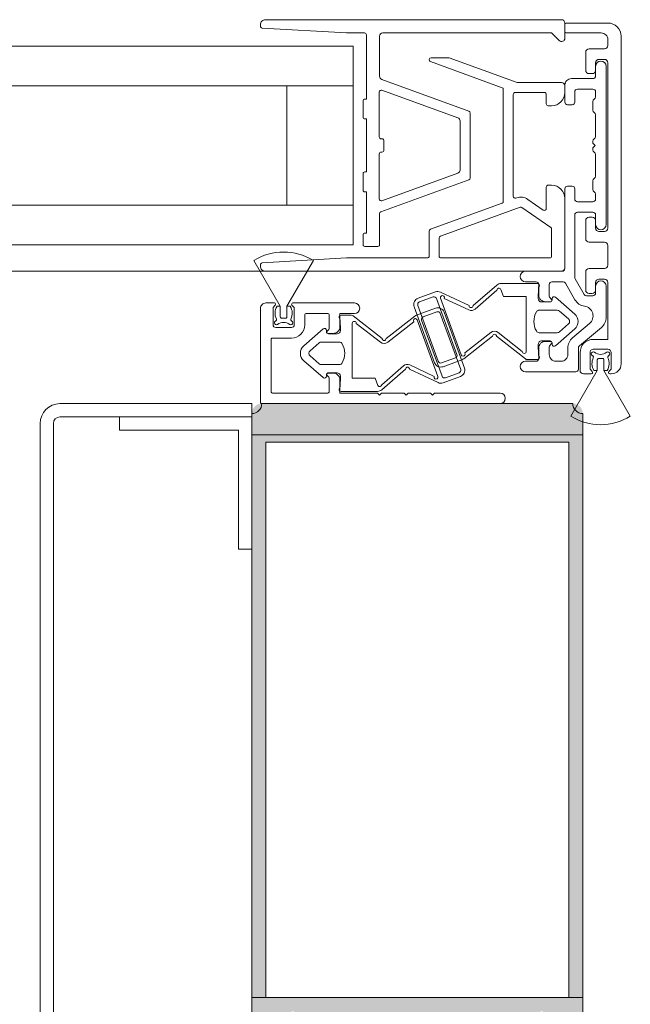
# Model space of a CAD drawing. Header units: metres. Extents: x -3.6 to 84.5, y -11 to 16.8.
# Tile 571 of 656: x 59.4589 to 59.5512, y -0.1197 to 0.029. Entities that reach past the tile are written whole.
import ezdxf

# ---------------------------------------------------------------- set-up
doc = ezdxf.new("R2010")
doc.units = ezdxf.units.M
doc.header["$MEASUREMENT"] = 0
doc.linetypes.add('MITTE', pattern=[0.0508, 0.03175, -0.00635, 0.00635, -0.00635])
doc.layers.add('301 - Elemente.Linie', color=7, linetype='Continuous')
doc.layers.add('302 - Elemente.Schraffur', color=7, linetype='Continuous')

msp = doc.modelspace()

# ---------------------------------------------------------------- hatches: boundary and pattern name
at = {"layer": '302 - Elemente.Schraffur', "linetype": 'Continuous', "lineweight": 5}
h = msp.add_hatch(color=7, dxfattribs=at)
h.paths.add_polyline_path([(59.49399, -0.134), (59.49589, -0.134), (59.49669, -0.1332), (59.49669, -0.1326), (59.49549, -0.1326), (59.49549, -0.1299), (59.49994, -0.1299), (59.49994, -0.12988), (59.49995, -0.12986), (59.49996, -0.12984), (59.49997, -0.12982), (59.49998, -0.1298), (59.5, -0.12979), (59.50001, -0.12977), (59.50003, -0.12976), (59.50005, -0.12974), (59.50006, -0.12973), (59.50008, -0.12972), (59.5001, -0.12971), (59.50012, -0.12971), (59.50015, -0.1297), (59.50017, -0.1297), (59.50019, -0.1297), (59.50021, -0.1297), (59.50023, -0.1297), (59.50025, -0.12971), (59.50027, -0.12971), (59.50029, -0.12972), (59.50031, -0.12973), (59.50033, -0.12974), (59.50035, -0.12976), (59.50037, -0.12977), (59.50038, -0.12979), (59.50039, -0.1298), (59.50041, -0.12982), (59.50042, -0.12984), (59.50043, -0.12986), (59.50043, -0.12988), (59.50044, -0.1299), (59.50489, -0.1299), (59.50489, -0.1326), (59.50369, -0.1326), (59.50369, -0.1332), (59.50459, -0.1341), (59.50589, -0.1341), (59.50591, -0.1341), (59.50594, -0.1341), (59.50596, -0.13409), (59.50599, -0.13409), (59.50601, -0.13408), (59.50603, -0.13408), (59.50606, -0.13407), (59.50608, -0.13406), (59.5061, -0.13405), (59.50612, -0.13404), (59.50615, -0.13403), (59.50617, -0.13402), (59.50619, -0.134), (59.50621, -0.13399), (59.50622, -0.13397), (59.50624, -0.13395), (59.50626, -0.13394), (59.50628, -0.13392), (59.50629, -0.1339), (59.5063, -0.13388), (59.50632, -0.13386), (59.50633, -0.13384), (59.50634, -0.13381), (59.50635, -0.13379), (59.50636, -0.13377), (59.50637, -0.13375), (59.50637, -0.13372), (59.50638, -0.1337), (59.50638, -0.13367), (59.50639, -0.13365), (59.50639, -0.13362), (59.50639, -0.1336), (59.50639, -0.1215), (59.50639, -0.12148), (59.50639, -0.12145), (59.50639, -0.12143), (59.5064, -0.1214), (59.5064, -0.12138), (59.50641, -0.12135), (59.50642, -0.12133), (59.50643, -0.12131), (59.50644, -0.12129), (59.50645, -0.12126), (59.50646, -0.12124), (59.50647, -0.12122), (59.50649, -0.1212), (59.5065, -0.12118), (59.50652, -0.12116), (59.50654, -0.12115), (59.50655, -0.12113), (59.50657, -0.12111), (59.50659, -0.1211), (59.50661, -0.12108), (59.50663, -0.12107), (59.50665, -0.12106), (59.50668, -0.12105), (59.5067, -0.12104), (59.50672, -0.12103), (59.50674, -0.12102), (59.50677, -0.12101), (59.50679, -0.12101), (59.50682, -0.12101), (59.50684, -0.121), (59.50686, -0.121), (59.50689, -0.121), (59.51249, -0.121), (59.51256, -0.121), (59.51264, -0.12101), (59.51271, -0.12102), (59.51278, -0.12103), (59.51285, -0.12104), (59.51292, -0.12106), (59.51299, -0.12109), (59.51306, -0.12111), (59.51313, -0.12114), (59.5132, -0.12118), (59.51326, -0.12121), (59.51332, -0.12125), (59.51338, -0.1213), (59.51344, -0.12134), (59.5135, -0.12139), (59.51355, -0.12144), (59.5136, -0.12149), (59.51365, -0.12155), (59.51369, -0.12161), (59.51374, -0.12167), (59.51378, -0.12173), (59.51381, -0.12179), (59.51384, -0.12186), (59.51387, -0.12193), (59.5139, -0.12199), (59.51392, -0.12206), (59.51394, -0.12214), (59.51396, -0.12221), (59.51397, -0.12228), (59.51398, -0.12235), (59.51399, -0.12243), (59.51399, -0.1225), (59.51399, -0.1495), (59.51399, -0.14952), (59.51399, -0.14955), (59.51399, -0.14957), (59.514, -0.1496), (59.514, -0.14962), (59.51401, -0.14965), (59.51402, -0.14967), (59.51403, -0.14969), (59.51404, -0.14971), (59.51405, -0.14974), (59.51406, -0.14976), (59.51407, -0.14978), (59.51409, -0.1498), (59.5141, -0.14982), (59.51412, -0.14984), (59.51414, -0.14985), (59.51415, -0.14987), (59.51417, -0.14989), (59.51419, -0.1499), (59.51421, -0.14992), (59.51423, -0.14993), (59.51425, -0.14994), (59.51428, -0.14995), (59.5143, -0.14996), (59.51432, -0.14997), (59.51434, -0.14998), (59.51437, -0.14998), (59.51439, -0.14999), (59.51442, -0.14999), (59.51444, -0.15), (59.51446, -0.15), (59.51449, -0.15), (59.51549, -0.15), (59.51554, -0.15), (59.51559, -0.15), (59.51564, -0.14999), (59.51568, -0.14998), (59.51573, -0.14997), (59.51578, -0.14996), (59.51583, -0.14994), (59.51587, -0.14992), (59.51592, -0.1499), (59.51596, -0.14988), (59.516, -0.14986), (59.51604, -0.14983), (59.51608, -0.1498), (59.51612, -0.14977), (59.51616, -0.14974), (59.5162, -0.14971), (59.51623, -0.14967), (59.51626, -0.14963), (59.51629, -0.1496), (59.51632, -0.14956), (59.51635, -0.14951), (59.51637, -0.14947), (59.51639, -0.14943), (59.51641, -0.14938), (59.51643, -0.14934), (59.51645, -0.14929), (59.51646, -0.14924), (59.51647, -0.1492), (59.51648, -0.14915), (59.51648, -0.1491), (59.51649, -0.14905), (59.51649, -0.149), (59.51699, -0.14871), (59.51699, -0.14749), (59.51649, -0.1472), (59.51699, -0.14691), (59.51699, -0.14569), (59.51649, -0.1454), (59.51699, -0.14511), (59.51699, -0.14389), (59.51649, -0.1436), (59.51699, -0.14331), (59.51699, -0.14209), (59.51649, -0.1418), (59.51699, -0.14151), (59.51699, -0.14029), (59.51649, -0.14), (59.51699, -0.13971), (59.51699, -0.13849), (59.51649, -0.1382), (59.51699, -0.13791), (59.51699, -0.13669), (59.51649, -0.1364), (59.51699, -0.13611), (59.51699, -0.13416), (59.51812, -0.1322), (59.51816, -0.13214), (59.5182, -0.13209), (59.51824, -0.13204), (59.51828, -0.13199), (59.51833, -0.13195), (59.51838, -0.13191), (59.51843, -0.13187), (59.51849, -0.13183), (59.51855, -0.1318), (59.51861, -0.13178), (59.51867, -0.13175), (59.51873, -0.13173), (59.51879, -0.13172), (59.51886, -0.13171), (59.51892, -0.1317), (59.51899, -0.1317), (59.51905, -0.1317), (59.51912, -0.13171), (59.51918, -0.13172), (59.51925, -0.13173), (59.51931, -0.13175), (59.51937, -0.13178), (59.51943, -0.1318), (59.51949, -0.13183), (59.51954, -0.13187), (59.5196, -0.13191), (59.51965, -0.13195), (59.5197, -0.13199), (59.51974, -0.13204), (59.51978, -0.13209), (59.51982, -0.13214), (59.51986, -0.1322), (59.52099, -0.13416), (59.52099, -0.13521), (59.52149, -0.1355), (59.52099, -0.13579), (59.52099, -0.13701), (59.52149, -0.1373), (59.52099, -0.13759), (59.52099, -0.13881), (59.52149, -0.1391), (59.52099, -0.13939), (59.52099, -0.14061), (59.52149, -0.1409), (59.52099, -0.14119), (59.52099, -0.14241), (59.52149, -0.1427), (59.52099, -0.14299), (59.52099, -0.14421), (59.52149, -0.1445), (59.52099, -0.14479), (59.52099, -0.14601), (59.52149, -0.1463), (59.52099, -0.14659), (59.52099, -0.14781), (59.52149, -0.1481), (59.52149, -0.149), (59.52149, -0.14905), (59.52149, -0.1491), (59.5215, -0.14915), (59.52151, -0.1492), (59.52152, -0.14924), (59.52153, -0.14929), (59.52155, -0.14934), (59.52157, -0.14938), (59.52159, -0.14943), (59.52161, -0.14947), (59.52163, -0.14951), (59.52166, -0.14956), (59.52169, -0.1496), (59.52172, -0.14963), (59.52175, -0.14967), (59.52178, -0.14971), (59.52182, -0.14974), (59.52185, -0.14977), (59.52189, -0.1498), (59.52193, -0.14983), (59.52197, -0.14986), (59.52202, -0.14988), (59.52206, -0.1499), (59.52211, -0.14992), (59.52215, -0.14994), (59.5222, -0.14996), (59.52225, -0.14997), (59.52229, -0.14998), (59.52234, -0.14999), (59.52239, -0.15), (59.52244, -0.15), (59.52249, -0.15), (59.52349, -0.15), (59.52351, -0.15), (59.52354, -0.15), (59.52356, -0.14999), (59.52359, -0.14999), (59.52361, -0.14998), (59.52363, -0.14998), (59.52366, -0.14997), (59.52368, -0.14996), (59.5237, -0.14995), (59.52372, -0.14994), (59.52375, -0.14993), (59.52377, -0.14992), (59.52379, -0.1499), (59.52381, -0.14989), (59.52382, -0.14987), (59.52384, -0.14985), (59.52386, -0.14984), (59.52388, -0.14982), (59.52389, -0.1498), (59.5239, -0.14978), (59.52392, -0.14976), (59.52393, -0.14974), (59.52394, -0.14971), (59.52395, -0.14969), (59.52396, -0.14967), (59.52397, -0.14965), (59.52397, -0.14962), (59.52398, -0.1496), (59.52398, -0.14957), (59.52399, -0.14955), (59.52399, -0.14952), (59.52399, -0.1495), (59.52399, -0.1225), (59.52399, -0.12243), (59.524, -0.12235), (59.52401, -0.12228), (59.52402, -0.12221), (59.52403, -0.12214), (59.52405, -0.12206), (59.52408, -0.12199), (59.5241, -0.12193), (59.52413, -0.12186), (59.52417, -0.12179), (59.5242, -0.12173), (59.52424, -0.12167), (59.52428, -0.12161), (59.52433, -0.12155), (59.52438, -0.12149), (59.52443, -0.12144), (59.52448, -0.12139), (59.52454, -0.12134), (59.5246, -0.1213), (59.52466, -0.12125), (59.52472, -0.12121), (59.52478, -0.12118), (59.52485, -0.12114), (59.52491, -0.12111), (59.52498, -0.12109), (59.52505, -0.12106), (59.52512, -0.12104), (59.5252, -0.12103), (59.52527, -0.12102), (59.52534, -0.12101), (59.52542, -0.121), (59.52549, -0.121), (59.53109, -0.121), (59.53111, -0.121), (59.53114, -0.121), (59.53116, -0.12101), (59.53119, -0.12101), (59.53121, -0.12101), (59.53123, -0.12102), (59.53126, -0.12103), (59.53128, -0.12104), (59.5313, -0.12105), (59.53132, -0.12106), (59.53135, -0.12107), (59.53137, -0.12108), (59.53139, -0.1211), (59.53141, -0.12111), (59.53142, -0.12113), (59.53144, -0.12115), (59.53146, -0.12116), (59.53148, -0.12118), (59.53149, -0.1212), (59.5315, -0.12122), (59.53152, -0.12124), (59.53153, -0.12126), (59.53154, -0.12129), (59.53155, -0.12131), (59.53156, -0.12133), (59.53157, -0.12135), (59.53157, -0.12138), (59.53158, -0.1214), (59.53158, -0.12143), (59.53159, -0.12145), (59.53159, -0.12148), (59.53159, -0.1215), (59.53159, -0.1336), (59.53159, -0.13362), (59.53159, -0.13365), (59.53159, -0.13367), (59.5316, -0.1337), (59.5316, -0.13372), (59.53161, -0.13375), (59.53162, -0.13377), (59.53163, -0.13379), (59.53164, -0.13381), (59.53165, -0.13384), (59.53166, -0.13386), (59.53167, -0.13388), (59.53169, -0.1339), (59.5317, -0.13392), (59.53172, -0.13394), (59.53174, -0.13395), (59.53175, -0.13397), (59.53177, -0.13399), (59.53179, -0.134), (59.53181, -0.13402), (59.53183, -0.13403), (59.53185, -0.13404), (59.53188, -0.13405), (59.5319, -0.13406), (59.53192, -0.13407), (59.53194, -0.13408), (59.53197, -0.13408), (59.53199, -0.13409), (59.53202, -0.13409), (59.53204, -0.1341), (59.53206, -0.1341), (59.53209, -0.1341), (59.53339, -0.1341), (59.53429, -0.1332), (59.53429, -0.1326), (59.53309, -0.1326), (59.53309, -0.1299), (59.53754, -0.1299), (59.53754, -0.12988), (59.53755, -0.12986), (59.53756, -0.12984), (59.53757, -0.12982), (59.53758, -0.1298), (59.5376, -0.12979), (59.53761, -0.12977), (59.53763, -0.12976), (59.53765, -0.12974), (59.53766, -0.12973), (59.53768, -0.12972), (59.5377, -0.12971), (59.53772, -0.12971), (59.53775, -0.1297), (59.53777, -0.1297), (59.53779, -0.1297), (59.53781, -0.1297), (59.53783, -0.1297), (59.53785, -0.12971), (59.53787, -0.12971), (59.53789, -0.12972), (59.53791, -0.12973), (59.53793, -0.12974), (59.53795, -0.12976), (59.53797, -0.12977), (59.53798, -0.12979), (59.53799, -0.1298), (59.53801, -0.12982), (59.53802, -0.12984), (59.53803, -0.12986), (59.53803, -0.12988), (59.53804, -0.1299), (59.54249, -0.1299), (59.54249, -0.1326), (59.54129, -0.1326), (59.54129, -0.1332), (59.54209, -0.134), (59.54399, -0.134), (59.54399, -0.0305), (59.54399, -0.03043), (59.54398, -0.03035), (59.54397, -0.03028), (59.54396, -0.03021), (59.54394, -0.03014), (59.54392, -0.03006), (59.5439, -0.02999), (59.54387, -0.02993), (59.54384, -0.02986), (59.54381, -0.02979), (59.54378, -0.02973), (59.54374, -0.02967), (59.54369, -0.02961), (59.54365, -0.02955), (59.5436, -0.02949), (59.54355, -0.02944), (59.5435, -0.02939), (59.54344, -0.02934), (59.54338, -0.0293), (59.54332, -0.02925), (59.54326, -0.02921), (59.5432, -0.02918), (59.54313, -0.02914), (59.54306, -0.02911), (59.54299, -0.02909), (59.54292, -0.02906), (59.54285, -0.02904), (59.54278, -0.02903), (59.54271, -0.02902), (59.54264, -0.02901), (59.54256, -0.029), (59.54249, -0.029), (59.49549, -0.029), (59.49542, -0.029), (59.49534, -0.02901), (59.49527, -0.02902), (59.4952, -0.02903), (59.49512, -0.02904), (59.49505, -0.02906), (59.49498, -0.02909), (59.49491, -0.02911), (59.49485, -0.02914), (59.49478, -0.02918), (59.49472, -0.02921), (59.49466, -0.02925), (59.4946, -0.0293), (59.49454, -0.02934), (59.49448, -0.02939), (59.49443, -0.02944), (59.49438, -0.02949), (59.49433, -0.02955), (59.49428, -0.02961), (59.49424, -0.02967), (59.4942, -0.02973), (59.49417, -0.02979), (59.49413, -0.02986), (59.4941, -0.02993), (59.49408, -0.02999), (59.49405, -0.03006), (59.49403, -0.03014), (59.49402, -0.03021), (59.49401, -0.03028), (59.494, -0.03035), (59.49399, -0.03043), (59.49399, -0.0305)])
h.paths.add_polyline_path([(59.49549, -0.121), (59.49994, -0.121), (59.49995, -0.12096), (59.49997, -0.12092), (59.5, -0.12089), (59.50003, -0.12086), (59.50006, -0.12083), (59.5001, -0.12081), (59.50015, -0.1208), (59.50019, -0.1208), (59.50023, -0.1208), (59.50027, -0.12081), (59.50031, -0.12083), (59.50035, -0.12086), (59.50038, -0.12089), (59.50041, -0.12092), (59.50043, -0.12096), (59.50044, -0.121), (59.50489, -0.121), (59.50489, -0.1267), (59.50369, -0.1267), (59.50369, -0.1273), (59.50434, -0.12795), (59.50439, -0.12801), (59.50443, -0.12808), (59.50446, -0.12816), (59.50448, -0.12824), (59.50448, -0.12832), (59.50447, -0.1284), (59.50445, -0.12848), (59.50441, -0.12856), (59.50436, -0.12862), (59.50431, -0.12868), (59.50424, -0.12873), (59.50416, -0.12877), (59.50408, -0.12879), (59.504, -0.1288), (59.50392, -0.1288), (59.50384, -0.12878), (59.50376, -0.12875), (59.50369, -0.12871), (59.50363, -0.12865), (59.50257, -0.12759), (59.50245, -0.12749), (59.50231, -0.12741), (59.50217, -0.12735), (59.50202, -0.12731), (59.50186, -0.1273), (59.49852, -0.1273), (59.49836, -0.12731), (59.49821, -0.12735), (59.49806, -0.12741), (59.49793, -0.12749), (59.49781, -0.12759), (59.49675, -0.12865), (59.49669, -0.12871), (59.49662, -0.12875), (59.49654, -0.12878), (59.49646, -0.1288), (59.49638, -0.1288), (59.49629, -0.12879), (59.49621, -0.12877), (59.49614, -0.12873), (59.49607, -0.12868), (59.49601, -0.12862), (59.49597, -0.12856), (59.49593, -0.12848), (59.49591, -0.1284), (59.4959, -0.12832), (59.4959, -0.12824), (59.49592, -0.12816), (59.49595, -0.12808), (59.49599, -0.12801), (59.49604, -0.12795), (59.49669, -0.1273), (59.49669, -0.1267), (59.49549, -0.1267)], flags=0)
h.paths.add_polyline_path([(59.49609, -0.1187), (59.49609, -0.0348), (59.54189, -0.0348), (59.54189, -0.1187)], flags=0)
h.paths.add_polyline_path([(59.51579, -0.1215), (59.5158, -0.12142), (59.51581, -0.12135), (59.51584, -0.12127), (59.51588, -0.12121), (59.51594, -0.12115), (59.516, -0.1211), (59.51606, -0.12105), (59.51613, -0.12102), (59.51621, -0.12101), (59.51629, -0.121), (59.52169, -0.121), (59.52177, -0.12101), (59.52184, -0.12102), (59.52192, -0.12105), (59.52198, -0.1211), (59.52204, -0.12115), (59.52209, -0.12121), (59.52213, -0.12127), (59.52216, -0.12135), (59.52218, -0.12142), (59.52219, -0.1215), (59.52219, -0.1289), (59.52218, -0.12898), (59.52216, -0.12905), (59.52213, -0.12913), (59.52209, -0.12919), (59.52204, -0.12925), (59.52198, -0.1293), (59.52192, -0.12935), (59.52184, -0.12938), (59.52177, -0.12939), (59.52169, -0.1294), (59.51629, -0.1294), (59.51621, -0.12939), (59.51613, -0.12938), (59.51606, -0.12935), (59.516, -0.1293), (59.51594, -0.12925), (59.51588, -0.12919), (59.51584, -0.12913), (59.51581, -0.12905), (59.5158, -0.12898), (59.51579, -0.1289)], flags=0)
h.paths.add_polyline_path([(59.53429, -0.1267), (59.53309, -0.1267), (59.53309, -0.121), (59.53754, -0.121), (59.53755, -0.12096), (59.53757, -0.12092), (59.5376, -0.12089), (59.53763, -0.12086), (59.53766, -0.12083), (59.5377, -0.12081), (59.53775, -0.1208), (59.53779, -0.1208), (59.53783, -0.1208), (59.53787, -0.12081), (59.53791, -0.12083), (59.53795, -0.12086), (59.53798, -0.12089), (59.53801, -0.12092), (59.53803, -0.12096), (59.53804, -0.121), (59.54249, -0.121), (59.54249, -0.1267), (59.54129, -0.1267), (59.54129, -0.1273), (59.54194, -0.12795), (59.54199, -0.12801), (59.54203, -0.12808), (59.54206, -0.12816), (59.54208, -0.12824), (59.54208, -0.12832), (59.54207, -0.1284), (59.54205, -0.12848), (59.54201, -0.12856), (59.54196, -0.12862), (59.54191, -0.12868), (59.54184, -0.12873), (59.54176, -0.12877), (59.54168, -0.12879), (59.5416, -0.1288), (59.54152, -0.1288), (59.54144, -0.12878), (59.54136, -0.12875), (59.54129, -0.12871), (59.54123, -0.12865), (59.54017, -0.12759), (59.54005, -0.12749), (59.53991, -0.12741), (59.53977, -0.12735), (59.53962, -0.12731), (59.53946, -0.1273), (59.53612, -0.1273), (59.53596, -0.12731), (59.53581, -0.12735), (59.53566, -0.12741), (59.53553, -0.12749), (59.53541, -0.12759), (59.53435, -0.12865), (59.53429, -0.12871), (59.53422, -0.12875), (59.53414, -0.12878), (59.53406, -0.1288), (59.53398, -0.1288), (59.53389, -0.12879), (59.53381, -0.12877), (59.53374, -0.12873), (59.53367, -0.12868), (59.53361, -0.12862), (59.53357, -0.12856), (59.53353, -0.12848), (59.53351, -0.1284), (59.5335, -0.12832), (59.5335, -0.12824), (59.53352, -0.12816), (59.53355, -0.12808), (59.53359, -0.12801), (59.53364, -0.12795), (59.53429, -0.1273)], flags=0)

# ---------------------------------------------------------------- linework, layer by layer
at = {"layer": '301 - Elemente.Linie', "color": 7, "linetype": 'MITTE', "lineweight": 5}
msp.add_line((59.50929, -0.005), (59.50929, 0.02162), dxfattribs=at)
at = {"layer": '301 - Elemente.Linie', "color": 7, "linetype": 'Continuous', "lineweight": 5}
for p, q in [((59.49604, -0.009), (58.45598, -0.009)), ((59.49399, -0.029), (59.46499, -0.029)), ((59.49399, -0.031), (59.49399, -0.029)), ((59.46499, -0.031), (59.49399, -0.031)), ((59.47399, -0.031), (59.46499, -0.031)), ((59.49399, -0.031), (59.47399, -0.031)), ((59.47399, -0.031), (59.47399, -0.033)), ((59.47399, -0.033), (59.47399, -0.031)), ((59.49399, -0.051), (59.49399, -0.031)), ((59.46199, -0.032), (59.46199, -0.178)), ((59.46399, -0.178), (59.46399, -0.032)), ((59.46399, -0.032), (59.46399, -0.178)), ((59.47399, -0.033), (59.49199, -0.033)), ((59.49199, -0.033), (59.47399, -0.033)), ((59.49199, -0.033), (59.49199, -0.051)), ((59.49199, -0.051), (59.49199, -0.033)), ((59.49199, -0.051), (59.49399, -0.051)), ((59.49399, -0.051), (59.49199, -0.051)), ((59.49399, -0.179), (59.49399, -0.051))]:
    msp.add_line(p, q, dxfattribs=at)
for points in [[(59.54079, 0.029), (59.49604, 0.029, 0.414214), (59.49529, 0.02825), (59.49529, 0.02803, 0.397434), (59.49557, 0.02773), (59.50829, 0.027), (59.51099, 0.027, -0.414214), (59.51129, 0.0267), (59.51129, 0.017), (59.51104, 0.017, 0.414214), (59.51079, 0.01675), (59.51079, 0.01425, 0.414214), (59.51104, 0.014), (59.51129, 0.014), (59.51129, 0.006), (59.51104, 0.006, 0.414214), (59.51079, 0.00575), (59.51079, 0.00325, 0.414214), (59.51104, 0.003), (59.51129, 0.003), (59.51129, -0.00325), (59.51104, -0.00325, 0.414214), (59.51079, -0.0035), (59.51079, -0.005, 0.414214), (59.51104, -0.00525), (59.51304, -0.00525, 0.414214), (59.51329, -0.005), (59.51329, -0.00031, -0.315299), (59.51349, -0.00003), (59.52679, 0.00481, 0.315299), (59.52699, 0.0051), (59.52699, 0.0149, 0.315299), (59.52679, 0.01519), (59.51362, 0.01998, -0.315299), (59.51329, 0.02045), (59.51329, 0.0265, -0.414214), (59.51379, 0.027), (59.53929, 0.027), (59.54044, 0.02585, 0.668179), (59.54129, 0.02621), (59.54129, 0.0285, 0.414214)], [(59.54979, 0.0265), (59.54979, -0.023, -0.414214), (59.54829, -0.0245), (59.54809, -0.0245, -0.668179), (59.54795, -0.02416), (59.54829, -0.02382), (59.54829, -0.0213, 0.414214), (59.54779, -0.0208), (59.54559, -0.0208, 0.414214), (59.54509, -0.0213), (59.54509, -0.02382), (59.54543, -0.02416, -0.668213), (59.54529, -0.0245), (59.54409, -0.0245, -0.414214), (59.54359, -0.024), (59.54359, -0.0213, -0.414214), (59.54559, -0.0193), (59.54779, -0.0193), (59.54779, -0.0107, 0.414214), (59.54729, -0.0102), (59.54644, -0.0102, 0.414214), (59.54594, -0.0107), (59.54594, -0.01185, -0.414214), (59.54544, -0.01235), (59.54494, -0.01235, -0.414214), (59.54444, -0.01185), (59.54444, -0.0091, -0.414214), (59.54494, -0.0086), (59.54729, -0.0086, 0.414214), (59.54779, -0.0081), (59.54779, -0.0051, 0.414214), (59.54729, -0.0046), (59.54494, -0.0046, -0.414214), (59.54444, -0.0041), (59.54444, -0.00135, -0.414214), (59.54494, -0.00085), (59.54544, -0.00085, -0.414214), (59.54594, -0.00135), (59.54594, -0.0025, 0.414214), (59.54644, -0.003), (59.54729, -0.003, 0.414214), (59.54779, -0.0025), (59.54779, 0.0225, 0.414214), (59.54729, 0.023), (59.54644, 0.023, 0.414214), (59.54594, 0.0225), (59.54594, 0.02135, -0.414214), (59.54544, 0.02085), (59.54494, 0.02085, -0.414214), (59.54444, 0.02135), (59.54444, 0.0241, -0.414214), (59.54494, 0.0246), (59.54729, 0.0246, 0.414214), (59.54779, 0.0251), (59.54779, 0.026, 0.414214), (59.54679, 0.027), (59.54149, 0.027, -0.414214), (59.54129, 0.0272), (59.54129, 0.0283, -0.414214), (59.54149, 0.0285), (59.54779, 0.0285, -0.414214)], [(59.49529, -0.00803, -0.397434), (59.49557, -0.00773), (59.50829, -0.007), (59.52049, -0.007, 0.414214), (59.52079, -0.0067), (59.52079, -0.00295, -0.315299), (59.52099, -0.00267), (59.53184, 0.00128, 0.315299), (59.53199, 0.0015), (59.53199, 0.0185, 0.315301), (59.53184, 0.01872), (59.52099, 0.02267, -0.8391), (59.52109, 0.02325), (59.52372, 0.02325, -0.087489), (59.52382, 0.02323), (59.53407, 0.0195), (59.54079, 0.0195, -0.414214), (59.54129, 0.019), (59.54129, 0.018, -0.414214), (59.53929, 0.016), (59.53879, 0.016, -0.414214), (59.53849, 0.0163), (59.53849, 0.0177, 0.414214), (59.53819, 0.018), (59.53379, 0.018, 0.414214), (59.53349, 0.0177), (59.53349, 0.00231, 0.520567), (59.53389, 0.00203), (59.53403, 0.00208, -0.244698), (59.53567, 0.00186), (59.53802, 0.00022, 0.606688), (59.53849, 0.00047), (59.53849, 0.0037, -0.414214), (59.53879, 0.004), (59.53929, 0.004, -0.414214), (59.54129, 0.002), (59.54129, -0.0085, -0.414214), (59.54079, -0.009), (59.49604, -0.009, -0.414214), (59.49529, -0.00825)], [(59.54594, 0.00265), (59.54594, 0.0019, -0.414214), (59.54554, 0.0015), (59.54319, 0.0015, -0.414214), (59.54279, 0.0019), (59.54279, 0.00345, 0.414214), (59.54239, 0.00385), (59.54169, 0.00385, 0.414214), (59.54129, 0.00345), (59.54129, -0.0086, -0.414214), (59.54089, -0.009), (59.53534, -0.009, 1), (59.53534, -0.0106), (59.53694, -0.0106, -0.414214), (59.53734, -0.011), (59.53734, -0.0126, 0.414214), (59.53834, -0.0136), (59.53914, -0.0136, 0.668179), (59.53928, -0.01326), (59.53906, -0.01303, -0.198912), (59.53894, -0.01275), (59.53894, -0.011, -0.414214), (59.53934, -0.0106), (59.54102, -0.0106, -0.267949), (59.54137, -0.0108), (59.54281, -0.0133, 0.231363), (59.54426, -0.01428, -0.650076), (59.54502, -0.01691), (59.54245, -0.01907, 0.221695), (59.54174, -0.0206), (59.54174, -0.0216, -0.414214), (59.54074, -0.0226), (59.53994, -0.0226, -0.414214), (59.53894, -0.0216), (59.53894, -0.02045, -0.198912), (59.53906, -0.02017), (59.53928, -0.01994, 0.668179), (59.53914, -0.0196), (59.53834, -0.0196, 0.414214), (59.53734, -0.0206), (59.53734, -0.0222, -0.414214), (59.53694, -0.0226), (59.53534, -0.0226, 1), (59.53534, -0.0242), (59.54294, -0.0242, 0.414214), (59.54334, -0.0238), (59.54334, -0.0206, -0.221695), (59.54348, -0.02029), (59.54682, -0.01749, 0.221695), (59.54754, -0.01596), (59.54754, -0.01125, 1), (59.54594, -0.01125), (59.54594, -0.0123, -0.414214), (59.54554, -0.0127), (59.54454, -0.0127, -0.267949), (59.54419, -0.0125), (59.54284, -0.01016, -0.131652), (59.54279, -0.00996), (59.54279, -0.0005, -0.414214), (59.54319, -0.0001), (59.54554, -0.0001, -0.414214), (59.54594, -0.0005), (59.54594, -0.00195, 1), (59.54754, -0.00195), (59.54754, 0.02195, 1), (59.54594, 0.02195), (59.54594, 0.0205, -0.414214), (59.54554, 0.0201), (59.54229, 0.0201, 0.414214), (59.54129, 0.0191), (59.54129, 0.01655, 0.414214), (59.54169, 0.01615), (59.54239, 0.01615, 0.414214), (59.54279, 0.01655), (59.54279, 0.0181, -0.414214), (59.54319, 0.0185), (59.54554, 0.0185, -0.414214), (59.54594, 0.0181), (59.54594, 0.01735, -0.267949), (59.54574, 0.017, 0.267949), (59.54554, 0.01665), (59.54554, 0.01535, 0.267949), (59.54574, 0.015, -0.267949), (59.54594, 0.01465), (59.54594, 0.01135, -0.267949), (59.54574, 0.011, 0.267949), (59.54554, 0.01065), (59.54554, 0.01035), (59.54589, 0.01), (59.54554, 0.00965), (59.54554, 0.00935, 0.267949), (59.54574, 0.009, -0.267949), (59.54594, 0.00865), (59.54594, 0.00535, -0.267949), (59.54574, 0.005, 0.267949), (59.54554, 0.00465), (59.54554, 0.00335, 0.267949), (59.54574, 0.003, -0.267949)], [(59.51325, 0.01808, -0.520567), (59.51365, 0.01836), (59.52512, 0.01418, -0.315299), (59.52545, 0.01371), (59.52545, 0.00629, -0.315299), (59.52512, 0.00582), (59.51365, 0.00164, -0.520567), (59.51325, 0.00192), (59.51325, 0.0087, -0.414214), (59.51355, 0.009), (59.51365, 0.009, 0.414214), (59.51395, 0.0093), (59.51395, 0.0107, 0.414214), (59.51365, 0.011), (59.51355, 0.011, -0.414214), (59.51325, 0.0113)], [(59.52259, -0.007, -0.414214), (59.52229, -0.0067), (59.52229, -0.004, -0.315299), (59.52249, -0.00372), (59.53454, 0.00067, -0.244698), (59.53481, 0.00063), (59.53916, -0.00241, -0.244698), (59.53929, -0.00266), (59.53929, -0.0067, -0.414214), (59.53899, -0.007)], [(59.49929, -0.0143), (59.49929, -0.0159, -0.414214), (59.49909, -0.0161), (59.49849, -0.0161, -0.414214), (59.49829, -0.0159), (59.49829, -0.0143), (59.4943, -0.00738, -0.285877), (59.50328, -0.00738)], [(59.52601, -0.02222), (59.53036, -0.01883, -1), (59.53096, -0.01883), (59.53532, -0.02224, 0.167343), (59.53563, -0.02234), (59.53716, -0.02234, 0.645738), (59.53738, -0.02184, -0.17654), (59.53731, -0.02165), (59.53727, -0.02005, -0.421183), (59.53777, -0.01954), (59.53906, -0.01954, -0.414214), (59.53936, -0.01984), (59.53936, -0.02004, 0.643222), (59.53986, -0.02027), (59.5428, -0.01771, 0.455726), (59.5428, -0.01548), (59.53986, -0.01292, 0.643222), (59.53936, -0.01314), (59.53936, -0.01334, -0.414214), (59.53906, -0.01364), (59.53777, -0.01364, -0.421183), (59.53727, -0.01313), (59.53731, -0.01153, -0.17654), (59.53738, -0.01134, 0.645738), (59.53716, -0.01084), (59.53165, -0.01084, 0.180829), (59.53099, -0.01109), (59.52741, -0.0142, -1), (59.52681, -0.0142), (59.5225, -0.01216, 0.200471), (59.52173, -0.01213), (59.51912, -0.01308, 0.414214), (59.51852, -0.01436), (59.5216, -0.02282, 0.414214), (59.52288, -0.02342), (59.52574, -0.02238, 0.078702)], [(59.53486, -0.02111), (59.53121, -0.01826, 0.344328), (59.5301, -0.01826), (59.52615, -0.02135, -1.17085), (59.52564, -0.02164), (59.52252, -0.01307, -1.501472), (59.52307, -0.0131), (59.52676, -0.01484, 0.297844), (59.52774, -0.01471), (59.53102, -0.01186, -0.8391), (59.5316, -0.01175), (59.532, -0.01284), (59.53546, -0.01284), (59.53546, -0.02111, -1)], [(59.52216, -0.02261), (59.51908, -0.01416, -0.414214), (59.51932, -0.01364), (59.52139, -0.01289, -0.414214), (59.5219, -0.01313), (59.52498, -0.02159, -0.414214), (59.52474, -0.0221), (59.52267, -0.02285, -0.414214)], [(59.49609, -0.0138, 0.414214), (59.49529, -0.0146), (59.49529, -0.0288, 0.414214), (59.49549, -0.029), (59.53149, -0.029, 1), (59.53149, -0.0274), (59.52159, -0.0274), (59.52129, -0.0277), (59.52099, -0.0274), (59.51759, -0.0274), (59.51729, -0.0277), (59.51699, -0.0274), (59.51359, -0.0274), (59.51329, -0.0277), (59.51299, -0.0274), (59.50729, -0.0274), (59.50729, -0.0254, 0.414214), (59.50629, -0.0244), (59.50549, -0.0244, 0.668179), (59.50535, -0.02474), (59.50563, -0.02502, -0.198912), (59.50569, -0.02517), (59.50569, -0.0272, -0.414214), (59.50549, -0.0274), (59.49709, -0.0274, -0.414214), (59.49689, -0.0272), (59.49689, -0.0193, -0.414214), (59.49709, -0.0191), (59.49999, -0.0191, 0.414214), (59.50199, -0.0171), (59.50199, -0.0156, -0.414214), (59.50219, -0.0154), (59.50549, -0.0154, -0.414214), (59.50569, -0.0156), (59.50569, -0.01763, -0.198912), (59.50563, -0.01778), (59.50535, -0.01806, 0.668179), (59.50549, -0.0184), (59.50629, -0.0184, 0.414214), (59.50729, -0.0174), (59.50729, -0.0154), (59.50949, -0.0154, 1), (59.50949, -0.0138), (59.50019, -0.0138, 0.668179), (59.50005, -0.01414), (59.50039, -0.01448), (59.50039, -0.0171, -0.414214), (59.49999, -0.0175), (59.49759, -0.0175, -0.414214), (59.49719, -0.0171), (59.49719, -0.01448), (59.49753, -0.01414, 0.668179), (59.49739, -0.0138)], [(59.51862, -0.01577), (59.51427, -0.01917, -1), (59.51367, -0.01917), (59.50931, -0.01576, 0.167343), (59.509, -0.01565), (59.50747, -0.01565, 0.645738), (59.50724, -0.01615, -0.17654), (59.50732, -0.01634), (59.50736, -0.01794, -0.421183), (59.50686, -0.01845), (59.50557, -0.01845, -0.414214), (59.50527, -0.01815), (59.50527, -0.01795, 0.643222), (59.50477, -0.01772), (59.50183, -0.02028, 0.455726), (59.50183, -0.02252), (59.50477, -0.02508, 0.643222), (59.50527, -0.02485), (59.50527, -0.02465, -0.414214), (59.50557, -0.02435), (59.50686, -0.02435, -0.421183), (59.50736, -0.02486), (59.50732, -0.02646, -0.17654), (59.50724, -0.02665, 0.645738), (59.50747, -0.02715), (59.51298, -0.02715, 0.180829), (59.51364, -0.0269), (59.51722, -0.02379, -1), (59.51782, -0.02379), (59.52213, -0.02583, 0.200471), (59.5229, -0.02586), (59.52551, -0.02491, 0.414214), (59.52611, -0.02363), (59.52303, -0.01517, 0.414214), (59.52175, -0.01458), (59.51889, -0.01562, 0.078702)], [(59.50977, -0.01688), (59.51342, -0.01973, 0.344328), (59.51452, -0.01973), (59.51847, -0.01664, -1.17085), (59.51899, -0.01636), (59.52211, -0.02492, -1.501472), (59.52156, -0.02489), (59.51787, -0.02315, 0.297844), (59.51689, -0.02328), (59.51361, -0.02614, -0.8391), (59.51302, -0.02624), (59.51263, -0.02515), (59.50917, -0.02515), (59.50917, -0.01688, -1)], [(59.52247, -0.01538), (59.52555, -0.02384, -0.414214), (59.52531, -0.02435), (59.52324, -0.0251, -0.414214), (59.52273, -0.02486), (59.51965, -0.01641, -0.414214), (59.51989, -0.01589), (59.52195, -0.01514, -0.414214)], [(59.54046, -0.01501), (59.54184, -0.01621, -0.455726), (59.54184, -0.01697), (59.54046, -0.01817, -0.180829), (59.54013, -0.01829), (59.53742, -0.01829, -0.274107), (59.53698, -0.01803, -0.255691), (59.53698, -0.01515, -0.274107), (59.53742, -0.01489), (59.54013, -0.01489, -0.180829)], [(59.50417, -0.02298), (59.50279, -0.02178, -0.455726), (59.50279, -0.02102), (59.50417, -0.01982, -0.180829), (59.5045, -0.0197), (59.50721, -0.0197, -0.274107), (59.50765, -0.01996, -0.255691), (59.50765, -0.02284, -0.274107), (59.50721, -0.0231), (59.5045, -0.0231, -0.180829)], [(59.54619, -0.02399), (59.54619, -0.02239, -0.414214), (59.54639, -0.02219), (59.54699, -0.02219, -0.414214), (59.54719, -0.02239), (59.54719, -0.02399), (59.55118, -0.03091, -0.285877), (59.5422, -0.03091)]]:
    msp.add_lwpolyline(points, format="xyb", close=True, dxfattribs=at)
for points in [[(58.45598, 0.019), (59.50929, 0.019), (59.50929, 0.025), (58.45598, 0.025)], [(58.45598, -0.005), (59.50929, -0.005), (59.50929, 0.001), (58.45598, 0.001)], [(59.49399, -0.051), (59.49399, -0.179)]]:
    msp.add_lwpolyline(points, dxfattribs=at)
for points in [[(59.50929, 0.001), (59.49929, 0.001), (59.49929, 0.019), (59.50929, 0.019)], [(59.49609, -0.0348), (59.54189, -0.0348), (59.54189, -0.1187), (59.49609, -0.1187)]]:
    msp.add_lwpolyline(points, close=True, dxfattribs=at)
for points in [[(59.49929, -0.0143), (59.49979, -0.0143, -0.258375), (59.49988, -0.01624, 0.394715), (59.49996, -0.0165), (59.50004, -0.01654, -1.069277), (59.49971, -0.01704, 0.341108), (59.49787, -0.01704, -1.069277), (59.49754, -0.01654), (59.49761, -0.0165, 0.394715), (59.49769, -0.01624, -0.258375), (59.49779, -0.0143), (59.49829, -0.0143)], [(59.54619, -0.02399), (59.54569, -0.02399, -0.258375), (59.54559, -0.02206, 0.394715), (59.54551, -0.0218), (59.54544, -0.02175, -1.069277), (59.54577, -0.02125, 0.341108), (59.54761, -0.02125, -1.069277), (59.54794, -0.02175), (59.54786, -0.0218, 0.394715), (59.54778, -0.02206, -0.258375), (59.54769, -0.02399), (59.54719, -0.02399)], [(59.54399, -0.134), (59.54399, -0.0305, -0.414214), (59.54249, -0.029), (59.49549, -0.029, -0.414214), (59.49399, -0.0305), (59.49399, -0.134)]]:
    msp.add_lwpolyline(points, format="xyb", dxfattribs=at)
at = {"layer": '301 - Elemente.Linie', "color": 7, "linetype": 'Continuous', "lineweight": 5, "flags": 128}
msp.add_lwpolyline([(59.49399, -0.1187), (59.54399, -0.1187), (59.54399, -0.0337), (59.49399, -0.0337)], close=True, dxfattribs=at)
at = {"layer": '301 - Elemente.Linie', "color": 7, "linetype": 'Continuous', "lineweight": 5}
for radius in [0.003, 0.001, 0.001]:
    msp.add_arc((59.46499, -0.032), radius, 90, 180, dxfattribs=at)

doc.saveas('drawing.dxf')
